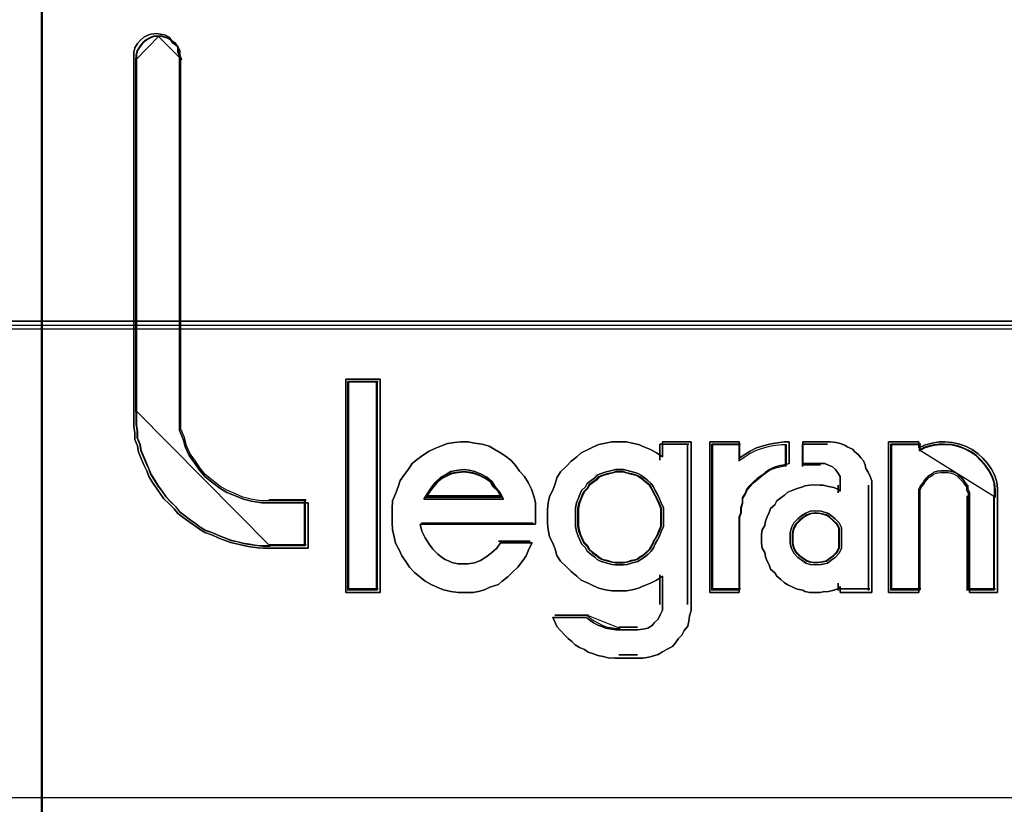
# Model space of a CAD drawing. Header units: millimetres. Extents: x -1290 to 1795, y -4192 to -1311.
# Tile 484 of 656: x 1505.5 to 1507.71, y -3659.41 to -3657.65. Entities that reach past the tile are written whole.
import ezdxf

# ---------------------------------------------------------------- set-up
doc = ezdxf.new("R2010")
doc.units = ezdxf.units.MM
doc.layers.add('30', color=7, linetype='Continuous')
doc.layers.add('45', color=7, linetype='Continuous')
doc.layers.add('Aparatura', color=7, linetype='Continuous', lineweight=13)

# ---------------------------------------------------------------- blocks, each defined once
blk = doc.blocks.new('*U198')
at = {"layer": '45', "color": 7}
blk.add_lwpolyline([(639.383586, -83.666358), (657.381091, -83.666358), (657.381091, -83.666358), (675.372753, -83.666358), (675.372753, -83.666358), (675.372753, -166.644258), (675.372753, -166.644258), (657.381091, -166.644258), (657.381091, -166.644258), (639.383586, -166.644258), (639.383586, -166.644258), (621.391924, -166.644258), (621.391924, -166.644258), (621.391924, -83.666358), (621.391924, -83.666358), (639.383586, -83.666358), (639.383586, -83.666358)], close=True, dxfattribs=at)
at = {"layer": '45', "color": 59}
blk.add_lwpolyline([(639.385377, -83.671744), (657.3793, -83.671744), (675.367381, -83.671744), (675.367381, -166.640667), (657.3793, -166.640667), (639.385377, -166.640667), (621.397296, -166.640667), (621.397296, -83.671744), (639.385377, -83.671744)], close=True, dxfattribs=at)
blk = doc.blocks.new('*U200')
at = {"layer": '45', "color": 7}
for points in [[(675.362009, -83.671744), (693.361587, -83.671744), (693.361587, -83.671744), (693.361587, -166.633485), (693.361587, -166.633485), (675.362009, -166.633485), (675.362009, -166.633485), (675.362009, -83.671744), (675.362009, -83.671744)], [(675.36559, -83.67713), (693.358006, -83.67713), (693.358006, -166.628099), (675.36559, -166.628099), (675.36559, -83.67713)], [(676.819075, -139.004293), (676.867312, -139.039733), (676.891431, -139.086986), (676.891431, -139.134239), (676.90952, -139.181493), (676.90952, -143.174393), (676.90952, -143.274806), (676.90952, -143.375219), (676.951727, -143.469726), (676.975845, -143.564232), (677.018053, -143.652832), (677.078349, -143.735525), (677.132615, -143.818219), (677.192912, -143.889098), (677.283356, -143.959978), (677.361741, -144.019045), (677.440126, -144.066298), (677.542629, -144.107645), (677.627044, -144.143085), (677.717488, -144.166711), (677.832051, -144.184431), (677.934554, -144.184431), (678.350598, -144.184431), (678.350598, -144.692404), (677.934554, -144.692404), (677.85014, -144.692404), (677.789843, -144.686497), (677.699399, -144.674684), (677.627044, -144.662871), (677.566748, -144.645151), (677.482333, -144.627431), (677.422037, -144.603804), (677.343652, -144.574271), (677.277326, -144.544737), (677.192912, -144.515204), (677.132615, -144.479764), (677.078349, -144.438418), (677.018053, -144.397071), (676.951727, -144.349818), (676.891431, -144.302564), (676.849223, -144.249405), (676.794957, -144.196245), (676.734661, -144.137178), (676.692453, -144.078112), (676.650246, -144.019045), (676.608039, -143.954072), (676.565832, -143.889098), (676.541713, -143.824125), (676.511565, -143.759152), (676.481417, -143.688272), (676.451269, -143.617392), (676.43921, -143.546512), (676.409062, -143.475632), (676.409062, -143.398846), (676.397002, -143.327966), (676.397002, -143.251179), (676.397002, -143.174393), (676.397002, -139.181493), (676.397002, -139.134239), (676.409062, -139.086986), (676.43921, -139.039733), (676.469358, -139.004293), (676.511565, -138.968853), (676.553772, -138.945226), (676.58995, -138.933413), (676.650246, -138.927506), (676.692453, -138.933413), (676.75275, -138.945226), (676.794957, -138.968853), (676.819075, -139.004293)], [(677.198549, -143.867333), (677.140132, -143.797226), (677.087556, -143.715434), (677.029139, -143.633642), (676.988247, -143.546008), (676.96488, -143.452532), (676.923988, -143.359056), (676.923988, -143.259737), (676.923988, -143.160418), (676.923988, -139.211041), (676.906463, -139.164302), (676.906463, -139.117564), (676.883097, -139.070826), (676.836363, -139.035772), (676.812996, -139.000719), (676.772104, -138.97735), (676.713687, -138.965665), (676.672795, -138.959823), (676.614378, -138.965665), (676.579328, -138.97735), (676.538436, -139.000719), (676.497544, -139.035772), (676.468335, -139.070826), (676.439127, -139.117564), (676.427443, -139.164302), (676.427443, -139.211041), (676.427443, -143.160418), (676.427443, -143.236368), (676.427443, -143.312317), (676.439127, -143.382425), (676.439127, -143.458374), (676.468335, -143.528482), (676.480019, -143.598589), (676.509227, -143.668696), (676.538436, -143.738803), (676.567644, -143.803068), (676.591011, -143.867333), (676.631903, -143.931598), (676.672795, -143.995863), (676.713687, -144.054286), (676.754579, -144.112709), (676.812996, -144.171132), (676.865571, -144.223712), (676.906463, -144.276293), (676.96488, -144.323031), (677.029139, -144.369769), (677.087556, -144.410665), (677.140132, -144.451561), (677.198549, -144.486615), (677.280333, -144.515826), (677.344591, -144.545037), (677.420534, -144.574249), (677.478951, -144.597618), (677.560735, -144.615145), (677.619152, -144.632671), (677.689252, -144.644356), (677.776878, -144.656041), (677.835295, -144.661883), (677.917079, -144.661883), (678.320157, -144.661883), (678.320157, -144.159447), (677.917079, -144.159447), (677.81777, -144.159447), (677.706777, -144.14192), (677.619152, -144.118551), (677.537368, -144.083498), (677.438059, -144.042602), (677.362117, -143.995863), (677.286174, -143.937441), (677.198549, -143.867333)], [(679.156389, -142.800096), (679.156389, -145.187923), (678.7714, -145.187923), (678.7714, -142.800096), (679.156389, -142.800096)], [(679.156389, -145.187923), (679.156389, -142.800096), (678.7714, -142.800096), (678.7714, -145.187923), (679.156389, -145.187923)], [(679.156389, -142.800096), (678.7714, -142.800096), (678.7714, -145.187923), (679.156389, -145.187923), (679.156389, -142.800096)], [(679.156389, -145.187923), (679.156389, -142.800096), (678.7714, -142.800096), (678.7714, -145.187923), (679.156389, -145.187923)], [(678.794678, -142.823435), (678.794678, -145.164583), (678.794678, -142.823435)], [(678.794678, -142.823435), (679.13311, -142.823435), (678.794678, -142.823435)], [(679.125948, -145.157402), (679.125948, -142.832412), (678.803631, -142.832412), (678.803631, -145.157402), (679.125948, -145.157402)], [(679.125948, -142.832412), (678.803631, -142.832412), (678.803631, -145.157402), (679.125948, -145.157402), (679.125948, -142.832412)], [(679.125948, -145.157402), (679.125948, -142.832412), (678.803631, -142.832412), (678.803631, -145.157402), (679.125948, -145.157402)], [(679.116994, -142.823435), (679.116994, -145.164583), (679.116994, -142.823435)], [(680.214444, -143.514209), (680.299526, -143.526338), (680.378532, -143.550594), (680.433228, -143.580915), (680.506156, -143.623364), (680.56693, -143.665814), (680.627703, -143.714327), (680.676322, -143.768905), (680.718863, -143.829547), (680.773559, -143.890188), (680.816101, -143.956894), (680.852565, -144.029665), (680.876874, -144.108499), (680.895106, -144.181269), (680.895106, -144.260103), (680.895106, -144.345002), (680.895106, -144.423836), (679.606709, -144.423836), (679.624941, -144.502671), (679.661405, -144.575441), (679.703947, -144.648211), (679.746488, -144.702789), (679.801184, -144.757366), (679.85588, -144.799815), (679.886267, -144.818008), (679.928808, -144.836201), (679.953118, -144.848329), (679.989582, -144.860457), (680.032123, -144.866521), (680.074665, -144.866521), (680.098974, -144.866521), (680.141515, -144.866521), (680.214444, -144.854393), (680.281294, -144.830136), (680.342068, -144.793751), (680.402841, -144.745238), (680.463615, -144.69066), (680.506156, -144.630018), (680.858642, -144.630018), (680.822178, -144.702789), (680.791791, -144.775559), (680.74925, -144.842265), (680.700631, -144.902906), (680.63378, -144.963548), (680.585162, -145.012062), (680.524388, -145.060575), (680.481847, -145.09696), (680.384609, -145.127281), (680.323836, -145.157602), (680.256985, -145.175795), (680.196212, -145.187923), (680.098974, -145.187923), (680.032123, -145.187923), (679.94704, -145.175795), (679.868035, -145.157602), (679.801184, -145.133345), (679.728256, -145.09696), (679.661405, -145.060575), (679.600632, -145.012062), (679.539858, -144.963548), (679.485162, -144.902906), (679.442621, -144.842265), (679.400079, -144.775559), (679.369693, -144.708853), (679.327151, -144.636083), (679.314996, -144.563312), (679.296764, -144.484478), (679.290687, -144.405644), (679.290687, -144.326809), (679.290687, -144.247975), (679.296764, -144.163077), (679.327151, -144.084242), (679.357538, -144.005408), (679.381847, -143.932638), (679.430466, -143.865932), (679.473007, -143.80529), (679.515549, -143.744648), (679.576322, -143.696135), (679.643173, -143.647621), (679.703947, -143.605172), (679.770797, -143.574851), (679.843725, -143.54453), (679.910576, -143.520273), (679.989582, -143.508145), (680.056433, -143.502081), (680.141515, -143.502081), (680.214444, -143.514209)], [(680.214444, -143.514209), (680.141515, -143.502081), (680.056433, -143.502081), (679.989582, -143.508145), (679.910576, -143.520273), (679.843725, -143.54453), (679.770797, -143.574851), (679.703947, -143.605172), (679.643173, -143.647621), (679.576322, -143.696135), (679.515549, -143.744648), (679.473007, -143.80529), (679.430466, -143.865932), (679.381847, -143.932638), (679.357538, -144.005408), (679.327151, -144.084242), (679.296764, -144.163077), (679.290687, -144.247975), (679.290687, -144.326809), (679.290687, -144.405644), (679.296764, -144.484478), (679.314996, -144.563312), (679.327151, -144.636083), (679.369693, -144.708853), (679.400079, -144.775559), (679.442621, -144.842265), (679.485162, -144.902906), (679.539858, -144.963548), (679.600632, -145.012062), (679.661405, -145.060575), (679.728256, -145.09696), (679.801184, -145.133345), (679.868035, -145.157602), (679.94704, -145.175795), (680.032123, -145.187923), (680.098974, -145.187923), (680.196212, -145.187923), (680.256985, -145.175795), (680.323836, -145.157602), (680.384609, -145.127281), (680.481847, -145.09696), (680.524388, -145.060575), (680.585162, -145.012062), (680.63378, -144.963548), (680.700631, -144.902906), (680.74925, -144.842265), (680.791791, -144.775559), (680.822178, -144.702789), (680.858642, -144.630018), (680.506156, -144.630018), (680.463615, -144.69066), (680.402841, -144.745238), (680.342068, -144.793751), (680.281294, -144.830136), (680.214444, -144.854393), (680.141515, -144.866521), (680.098974, -144.866521), (680.074665, -144.866521), (680.032123, -144.866521), (679.989582, -144.860457), (679.953118, -144.848329), (679.928808, -144.836201), (679.886267, -144.818008), (679.85588, -144.799815), (679.801184, -144.757366), (679.746488, -144.702789), (679.703947, -144.648211), (679.661405, -144.575441), (679.624941, -144.502671), (679.606709, -144.423836), (680.895106, -144.423836), (680.895106, -144.345002), (680.895106, -144.260103), (680.895106, -144.181269), (680.876874, -144.108499), (680.852565, -144.029665), (680.816101, -143.956894), (680.773559, -143.890188), (680.718863, -143.829547), (680.676322, -143.768905), (680.627703, -143.714327), (680.56693, -143.665814), (680.506156, -143.623364), (680.433228, -143.580915), (680.378532, -143.550594), (680.299526, -143.526338), (680.214444, -143.514209)], [(680.056433, -143.502081), (679.989582, -143.508145), (679.910576, -143.520273), (679.843725, -143.54453), (679.770797, -143.574851), (679.703947, -143.605172), (679.643173, -143.647621), (679.576322, -143.696135), (679.515549, -143.744648), (679.473007, -143.80529), (679.430466, -143.865932), (679.381847, -143.932638), (679.357538, -144.005408), (679.327151, -144.084242), (679.296764, -144.163077), (679.290687, -144.247975), (679.290687, -144.326809), (679.290687, -144.405644), (679.296764, -144.484478), (679.314996, -144.563312), (679.327151, -144.636083), (679.369693, -144.708853), (679.400079, -144.775559), (679.442621, -144.842265), (679.485162, -144.902906), (679.539858, -144.963548), (679.600632, -145.012062), (679.661405, -145.060575), (679.728256, -145.09696), (679.801184, -145.133345), (679.868035, -145.157602), (679.94704, -145.175795), (680.032123, -145.187923), (680.098974, -145.187923), (680.196212, -145.187923), (680.256985, -145.175795), (680.323836, -145.157602), (680.384609, -145.127281), (680.481847, -145.09696), (680.524388, -145.060575), (680.585162, -145.012062), (680.63378, -144.963548), (680.700631, -144.902906), (680.74925, -144.842265), (680.791791, -144.775559), (680.822178, -144.702789), (680.858642, -144.630018), (680.506156, -144.630018), (680.463615, -144.69066), (680.402841, -144.745238), (680.342068, -144.793751), (680.281294, -144.830136), (680.214444, -144.854393), (680.141515, -144.866521), (680.098974, -144.866521), (680.074665, -144.866521), (680.032123, -144.866521), (679.989582, -144.860457), (679.953118, -144.848329), (679.928808, -144.836201), (679.886267, -144.818008), (679.85588, -144.799815), (679.801184, -144.757366), (679.746488, -144.702789), (679.703947, -144.648211), (679.661405, -144.575441), (679.624941, -144.502671), (679.606709, -144.423836), (680.895106, -144.423836), (680.895106, -144.345002), (680.895106, -144.260103), (680.895106, -144.181269), (680.876874, -144.108499), (680.852565, -144.029665), (680.816101, -143.956894), (680.773559, -143.890188), (680.718863, -143.829547), (680.676322, -143.768905), (680.627703, -143.714327), (680.56693, -143.665814), (680.506156, -143.623364), (680.433228, -143.580915), (680.378532, -143.550594), (680.299526, -143.526338), (680.214444, -143.514209), (680.141515, -143.502081), (680.056433, -143.502081)], [(679.746488, -144.702789), (679.703947, -144.648211), (679.661405, -144.575441), (679.624941, -144.502671), (679.606709, -144.423836), (680.895106, -144.423836), (680.895106, -144.345002), (680.895106, -144.260103), (680.895106, -144.181269), (680.876874, -144.108499), (680.852565, -144.029665), (680.816101, -143.956894), (680.773559, -143.890188), (680.718863, -143.829547), (680.676322, -143.768905), (680.627703, -143.714327), (680.56693, -143.665814), (680.506156, -143.623364), (680.433228, -143.580915), (680.378532, -143.550594), (680.299526, -143.526338), (680.214444, -143.514209), (680.141515, -143.502081), (680.056433, -143.502081), (679.989582, -143.508145), (679.910576, -143.520273), (679.843725, -143.54453), (679.770797, -143.574851), (679.703947, -143.605172), (679.643173, -143.647621), (679.576322, -143.696135), (679.515549, -143.744648), (679.473007, -143.80529), (679.430466, -143.865932), (679.381847, -143.932638), (679.357538, -144.005408), (679.327151, -144.084242), (679.296764, -144.163077), (679.290687, -144.247975), (679.290687, -144.326809), (679.290687, -144.405644), (679.296764, -144.484478), (679.314996, -144.563312), (679.327151, -144.636083), (679.369693, -144.708853), (679.400079, -144.775559), (679.442621, -144.842265), (679.485162, -144.902906), (679.539858, -144.963548), (679.600632, -145.012062), (679.661405, -145.060575), (679.728256, -145.09696), (679.801184, -145.133345), (679.868035, -145.157602), (679.94704, -145.175795), (680.032123, -145.187923), (680.098974, -145.187923), (680.196212, -145.187923), (680.256985, -145.175795), (680.323836, -145.157602), (680.384609, -145.127281), (680.481847, -145.09696), (680.524388, -145.060575), (680.585162, -145.012062), (680.63378, -144.963548), (680.700631, -144.902906), (680.74925, -144.842265), (680.791791, -144.775559), (680.822178, -144.702789), (680.858642, -144.630018), (680.506156, -144.630018), (680.463615, -144.69066), (680.402841, -144.745238), (680.342068, -144.793751), (680.281294, -144.830136), (680.214444, -144.854393), (680.141515, -144.866521), (680.098974, -144.866521), (680.074665, -144.866521), (680.032123, -144.866521), (679.989582, -144.860457), (679.953118, -144.848329), (679.928808, -144.836201), (679.886267, -144.818008), (679.85588, -144.799815), (679.801184, -144.757366), (679.746488, -144.702789)], [(681.546969, -145.528357), (681.595513, -145.552336), (681.637988, -145.570321), (681.680464, -145.588306), (681.753279, -145.600296), (681.795754, -145.60629), (681.83823, -145.60629), (682.038471, -145.60629), (682.09915, -145.600296), (682.153762, -145.588306), (682.202305, -145.558331), (682.226577, -145.528357), (682.269052, -145.486392), (682.293324, -145.438433), (682.317596, -145.384479), (682.317596, -145.330525), (682.317596, -145.006801), (682.250849, -145.048765), (682.184101, -145.084734), (682.111286, -145.114709), (682.050607, -145.138688), (681.977792, -145.156673), (681.917113, -145.168663), (681.83823, -145.168663), (681.753279, -145.168663), (681.680464, -145.156673), (681.607648, -145.138688), (681.546969, -145.114709), (681.48629, -145.084734), (681.407407, -145.048765), (681.358863, -145.006801), (681.298184, -144.952846), (681.243573, -144.898892), (681.176826, -144.838943), (681.13435, -144.772999), (681.116146, -144.701061), (681.091875, -144.635117), (681.055467, -144.563178), (681.037263, -144.485244), (681.031195, -144.413306), (681.031195, -144.335372), (681.031195, -144.263433), (681.037263, -144.185499), (681.055467, -144.113561), (681.091875, -144.041622), (681.116146, -143.969683), (681.13435, -143.903739), (681.176826, -143.837795), (681.243573, -143.771851), (681.298184, -143.717897), (681.358863, -143.669938), (681.407407, -143.621979), (681.48629, -143.586009), (681.546969, -143.556035), (681.607648, -143.532055), (681.680464, -143.514071), (681.753279, -143.502081), (681.83823, -143.502081), (681.917113, -143.502081), (681.977792, -143.514071), (682.050607, -143.532055), (682.111286, -143.556035), (682.184101, -143.586009), (682.250849, -143.621979), (682.317596, -143.669938), (682.317596, -143.502081), (682.639196, -143.502081), (682.639196, -145.330525), (682.639196, -145.390474), (682.620992, -145.450423), (682.614924, -145.510372), (682.602788, -145.564326), (682.560313, -145.612285), (682.536041, -145.666239), (682.493566, -145.708204), (682.463226, -145.750168), (682.432886, -145.792132), (682.372207, -145.822107), (682.317596, -145.852081), (682.269052, -145.882056), (682.208373, -145.900041), (682.165898, -145.91203), (682.09915, -145.92402), (682.038471, -145.92402), (681.83823, -145.92402), (681.783618, -145.92402), (681.710803, -145.918025), (681.656192, -145.906035), (681.595513, -145.894046), (681.546969, -145.876061), (681.48629, -145.858076), (681.443814, -145.828102), (681.389203, -145.804122), (681.34066, -145.774148), (681.304252, -145.738178), (681.261777, -145.702209), (681.219301, -145.660245), (681.176826, -145.612285), (681.13435, -145.570321), (681.116146, -145.522362), (681.091875, -145.468408), (681.468086, -145.468408), (681.504494, -145.498382), (681.546969, -145.528357)], [(682.639196, -145.330525), (682.639196, -143.502081), (682.317596, -143.502081), (682.317596, -143.669938), (682.250849, -143.621979), (682.184101, -143.586009), (682.111286, -143.556035), (682.050607, -143.532055), (681.977792, -143.514071), (681.917113, -143.502081), (681.83823, -143.502081), (681.753279, -143.502081), (681.680464, -143.514071), (681.607648, -143.532055), (681.546969, -143.556035), (681.48629, -143.586009), (681.407407, -143.621979), (681.358863, -143.669938), (681.298184, -143.717897), (681.243573, -143.771851), (681.176826, -143.837795), (681.13435, -143.903739), (681.116146, -143.969683), (681.091875, -144.041622), (681.055467, -144.113561), (681.037263, -144.185499), (681.031195, -144.263433), (681.031195, -144.335372), (681.031195, -144.413306), (681.037263, -144.485244), (681.055467, -144.563178), (681.091875, -144.635117), (681.116146, -144.701061), (681.13435, -144.772999), (681.176826, -144.838943), (681.243573, -144.898892), (681.298184, -144.952846), (681.358863, -145.006801), (681.407407, -145.048765), (681.48629, -145.084734), (681.546969, -145.114709), (681.607648, -145.138688), (681.680464, -145.156673), (681.753279, -145.168663), (681.83823, -145.168663), (681.917113, -145.168663), (681.977792, -145.156673), (682.050607, -145.138688), (682.111286, -145.114709), (682.184101, -145.084734), (682.250849, -145.048765), (682.317596, -145.006801), (682.317596, -145.330525), (682.317596, -145.384479), (682.293324, -145.438433), (682.269052, -145.486392), (682.226577, -145.528357), (682.202305, -145.558331), (682.153762, -145.588306), (682.09915, -145.600296), (682.038471, -145.60629), (681.83823, -145.60629), (681.795754, -145.60629), (681.753279, -145.600296), (681.680464, -145.588306), (681.637988, -145.570321), (681.595513, -145.552336), (681.546969, -145.528357), (681.504494, -145.498382), (681.468086, -145.468408), (681.091875, -145.468408), (681.116146, -145.522362), (681.13435, -145.570321), (681.176826, -145.612285), (681.219301, -145.660245), (681.261777, -145.702209), (681.304252, -145.738178), (681.34066, -145.774148), (681.389203, -145.804122), (681.443814, -145.828102), (681.48629, -145.858076), (681.546969, -145.876061), (681.595513, -145.894046), (681.656192, -145.906035), (681.710803, -145.918025), (681.783618, -145.92402), (681.83823, -145.92402), (682.038471, -145.92402), (682.09915, -145.92402), (682.165898, -145.91203), (682.208373, -145.900041), (682.269052, -145.882056), (682.317596, -145.852081), (682.372207, -145.822107), (682.432886, -145.792132), (682.463226, -145.750168), (682.493566, -145.708204), (682.536041, -145.666239), (682.560313, -145.612285), (682.602788, -145.564326), (682.614924, -145.510372), (682.620992, -145.450423), (682.639196, -145.390474), (682.639196, -145.330525)], [(682.29002, -143.525421), (682.29002, -143.704956), (682.29002, -143.525421)], [(682.29002, -143.525421), (682.615917, -143.525421), (682.29002, -143.525421)], [(682.599802, -143.525421), (682.599802, -145.322575), (682.599802, -143.525421)], [(682.850492, -143.502081), (683.17738, -143.502081), (683.17738, -143.684006), (683.240244, -143.641557), (683.303107, -143.605172), (683.372256, -143.568787), (683.447692, -143.54453), (683.516841, -143.526338), (683.579704, -143.514209), (683.680285, -143.502081), (683.736862, -143.502081), (683.736862, -143.744648), (683.680285, -143.756776), (683.623709, -143.768905), (683.560845, -143.787097), (683.516841, -143.811354), (683.472837, -143.841675), (683.435119, -143.871996), (683.384829, -143.908381), (683.340825, -143.944766), (683.303107, -143.987215), (683.265389, -144.029665), (683.24653, -144.078178), (683.215098, -144.126691), (683.215098, -144.181269), (683.196239, -144.235847), (683.196239, -144.290424), (683.17738, -144.345002), (683.17738, -145.187923), (682.850492, -145.187923), (682.850492, -143.502081)], [(683.435119, -143.871996), (683.472837, -143.841675), (683.516841, -143.811354), (683.560845, -143.787097), (683.623709, -143.768905), (683.680285, -143.756776), (683.736862, -143.744648), (683.736862, -143.502081), (683.680285, -143.502081), (683.579704, -143.514209), (683.516841, -143.526338), (683.447692, -143.54453), (683.372256, -143.568787), (683.303107, -143.605172), (683.240244, -143.641557), (683.17738, -143.684006), (683.17738, -143.502081), (682.850492, -143.502081), (682.850492, -145.187923), (683.17738, -145.187923), (683.17738, -144.345002), (683.196239, -144.290424), (683.196239, -144.235847), (683.215098, -144.181269), (683.215098, -144.126691), (683.24653, -144.078178), (683.265389, -144.029665), (683.303107, -143.987215), (683.340825, -143.944766), (683.384829, -143.908381), (683.435119, -143.871996)], [(682.873771, -143.525421), (682.873771, -145.164583), (682.873771, -143.525421)], [(682.873771, -143.525421), (683.194296, -143.525421), (682.873771, -143.525421)], [(683.425404, -143.889123), (683.460531, -143.8599), (683.501513, -143.830677), (683.542494, -143.807298), (683.60104, -143.789765), (683.65373, -143.778075), (683.706421, -143.766386), (683.706421, -143.532602), (683.65373, -143.532602), (683.560058, -143.544291), (683.501513, -143.55598), (683.437113, -143.573514), (683.366859, -143.596893), (683.302459, -143.63196), (683.243914, -143.667028), (683.185368, -143.70794), (683.185368, -143.532602), (682.880933, -143.532602), (682.880933, -145.157402), (683.185368, -145.157402), (683.185368, -144.345002), (683.202932, -144.2924), (683.202932, -144.239799), (683.220496, -144.187198), (683.220496, -144.134596), (683.249768, -144.087839), (683.267332, -144.041083), (683.302459, -144.00017), (683.337586, -143.959258), (683.378568, -143.92419), (683.425404, -143.889123)], [(683.17818, -143.525421), (683.17818, -143.717524), (683.17818, -143.525421)], [(684.664417, -143.981151), (684.664417, -145.187923), (684.307891, -145.187923), (684.307891, -145.121217), (684.283303, -145.145474), (684.240274, -145.163666), (684.178804, -145.175795), (684.117334, -145.181859), (684.080452, -145.187923), (684.012836, -145.187923), (683.969807, -145.187923), (683.914484, -145.175795), (683.889896, -145.163666), (683.828426, -145.151538), (683.77925, -145.127281), (683.723927, -145.103024), (683.687045, -145.078768), (683.644016, -145.042383), (683.600987, -145.005998), (683.576399, -144.969612), (683.527223, -144.927163), (683.514929, -144.87865), (683.490341, -144.836201), (683.4719, -144.787687), (683.465753, -144.739174), (683.435018, -144.69066), (683.428871, -144.636083), (683.428871, -144.587569), (683.428871, -144.539056), (683.435018, -144.484478), (683.465753, -144.435965), (683.4719, -144.387451), (683.490341, -144.338938), (683.514929, -144.290424), (683.527223, -144.247975), (683.576399, -144.205526), (683.600987, -144.163077), (683.644016, -144.126691), (683.687045, -144.096371), (683.723927, -144.06605), (683.77925, -144.041793), (683.828426, -144.0236), (683.889896, -144.005408), (683.914484, -143.993279), (683.969807, -143.987215), (684.012836, -143.981151), (684.080452, -143.987215), (684.117334, -143.987215), (684.178804, -143.999344), (684.240274, -144.011472), (684.283303, -144.029665), (684.307891, -144.053921), (684.307891, -143.981151), (684.307891, -143.938702), (684.307891, -143.890188), (684.283303, -143.847739), (684.258715, -143.811354), (684.221833, -143.781033), (684.178804, -143.762841), (684.135775, -143.744648), (684.080452, -143.744648), (683.889896, -143.744648), (683.889896, -143.502081), (684.16651, -143.502081), (684.197245, -143.502081), (684.264862, -143.508145), (684.307891, -143.520273), (684.363214, -143.538466), (684.387802, -143.556659), (684.449272, -143.580915), (684.47386, -143.611236), (684.510742, -143.641557), (684.541477, -143.677942), (684.572212, -143.714327), (684.590653, -143.756776), (684.5968, -143.799226), (684.621388, -143.841675), (684.645976, -143.890188), (684.664417, -143.938702), (684.664417, -143.981151)], [(684.47386, -143.611236), (684.449272, -143.580915), (684.387802, -143.556659), (684.363214, -143.538466), (684.307891, -143.520273), (684.264862, -143.508145), (684.197245, -143.502081), (684.16651, -143.502081), (683.889896, -143.502081), (683.889896, -143.744648), (684.080452, -143.744648), (684.135775, -143.744648), (684.178804, -143.762841), (684.221833, -143.781033), (684.258715, -143.811354), (684.283303, -143.847739), (684.307891, -143.890188), (684.307891, -143.938702), (684.307891, -143.981151), (684.307891, -144.053921), (684.283303, -144.029665), (684.240274, -144.011472), (684.178804, -143.999344), (684.117334, -143.987215), (684.080452, -143.987215), (684.012836, -143.981151), (683.969807, -143.987215), (683.914484, -143.993279), (683.889896, -144.005408), (683.828426, -144.0236), (683.77925, -144.041793), (683.723927, -144.06605), (683.687045, -144.096371), (683.644016, -144.126691), (683.600987, -144.163077), (683.576399, -144.205526), (683.527223, -144.247975), (683.514929, -144.290424), (683.490341, -144.338938), (683.4719, -144.387451), (683.465753, -144.435965), (683.435018, -144.484478), (683.428871, -144.539056), (683.428871, -144.587569), (683.428871, -144.636083), (683.435018, -144.69066), (683.465753, -144.739174), (683.4719, -144.787687), (683.490341, -144.836201), (683.514929, -144.87865), (683.527223, -144.927163), (683.576399, -144.969612), (683.600987, -145.005998), (683.644016, -145.042383), (683.687045, -145.078768), (683.723927, -145.103024), (683.77925, -145.127281), (683.828426, -145.151538), (683.889896, -145.163666), (683.914484, -145.175795), (683.969807, -145.187923), (684.012836, -145.187923), (684.080452, -145.187923), (684.117334, -145.181859), (684.178804, -145.175795), (684.240274, -145.163666), (684.283303, -145.145474), (684.307891, -145.121217), (684.307891, -145.187923), (684.664417, -145.187923), (684.664417, -143.981151), (684.664417, -143.938702), (684.645976, -143.890188), (684.621388, -143.841675), (684.5968, -143.799226), (684.590653, -143.756776), (684.572212, -143.714327), (684.541477, -143.677942), (684.510742, -143.641557), (684.47386, -143.611236)], [(683.697468, -143.525421), (683.697468, -143.774975), (683.697468, -143.525421)], [(683.889067, -143.525421), (683.889067, -143.774975), (683.889067, -143.525421)], [(684.168408, -143.525421), (683.889067, -143.525421), (684.168408, -143.525421)], [(685.191166, -143.568787), (685.252753, -143.538466), (685.338975, -143.514209), (685.419039, -143.502081), (685.480626, -143.502081), (685.566849, -143.508145), (685.646912, -143.526338), (685.714658, -143.550594), (685.788563, -143.586979), (685.856309, -143.635493), (685.905579, -143.684006), (685.961008, -143.744648), (686.004119, -143.80529), (686.041071, -143.87806), (686.065706, -143.95083), (686.071865, -144.0236), (686.071865, -144.102435), (686.071865, -145.187923), (685.757769, -145.187923), (685.757769, -144.102435), (685.757769, -144.06605), (685.739293, -144.029665), (685.739293, -143.993279), (685.714658, -143.962959), (685.696182, -143.932638), (685.671547, -143.908381), (685.646912, -143.884124), (685.622277, -143.859868), (685.585325, -143.841675), (685.542214, -143.829547), (685.523737, -143.823482), (685.474468, -143.823482), (685.437515, -143.823482), (685.400563, -143.829547), (685.357451, -143.841675), (685.338975, -143.859868), (685.295864, -143.884124), (685.271229, -143.908381), (685.252753, -143.932638), (685.234277, -143.962959), (685.209642, -143.993279), (685.191166, -144.029665), (685.191166, -144.06605), (685.191166, -144.102435), (685.191166, -145.187923), (684.852435, -145.187923), (684.852435, -143.502081), (685.191166, -143.502081), (685.191166, -143.568787)], [(686.004119, -143.80529), (685.961008, -143.744648), (685.905579, -143.684006), (685.856309, -143.635493), (685.788563, -143.586979), (685.714658, -143.550594), (685.646912, -143.526338), (685.566849, -143.508145), (685.480626, -143.502081), (685.419039, -143.502081), (685.338975, -143.514209), (685.252753, -143.538466), (685.191166, -143.568787), (685.191166, -143.502081), (684.852435, -143.502081), (684.852435, -145.187923), (685.191166, -145.187923), (685.191166, -144.102435), (685.191166, -144.06605), (685.191166, -144.029665), (685.209642, -143.993279), (685.234277, -143.962959), (685.252753, -143.932638), (685.271229, -143.908381), (685.295864, -143.884124), (685.338975, -143.859868), (685.357451, -143.841675), (685.400563, -143.829547), (685.437515, -143.823482), (685.474468, -143.823482), (685.523737, -143.823482), (685.542214, -143.829547), (685.585325, -143.841675), (685.622277, -143.859868), (685.646912, -143.884124), (685.671547, -143.908381), (685.696182, -143.932638), (685.714658, -143.962959), (685.739293, -143.993279), (685.739293, -144.029665), (685.757769, -144.06605), (685.757769, -144.102435), (685.757769, -145.187923), (686.071865, -145.187923), (686.071865, -144.102435), (686.071865, -144.0236), (686.065706, -143.95083), (686.041071, -143.87806), (686.004119, -143.80529)], [(684.875713, -143.525421), (684.875713, -145.164583), (684.875713, -143.525421)], [(684.875713, -143.525421), (685.214145, -143.525421), (684.875713, -143.525421)], [(685.975369, -143.824832), (685.934474, -143.766386), (685.881894, -143.70794), (685.835156, -143.661183), (685.770892, -143.614426), (685.700785, -143.579359), (685.636521, -143.55598), (685.560572, -143.538447), (685.478781, -143.532602), (685.420359, -143.532602), (685.344411, -143.544291), (685.26262, -143.56767), (685.204197, -143.596893), (685.204197, -143.532602), (684.882876, -143.532602), (684.882876, -145.157402), (685.204197, -145.157402), (685.204197, -144.111218), (685.204197, -144.07615), (685.204197, -144.041083), (685.221724, -144.006015), (685.245093, -143.976792), (685.26262, -143.947569), (685.280146, -143.92419), (685.303515, -143.900812), (685.344411, -143.877434), (685.361937, -143.8599), (685.402833, -143.848211), (685.437886, -143.842366), (685.472939, -143.842366), (685.519677, -143.842366), (685.537203, -143.848211), (685.578099, -143.8599), (685.613152, -143.877434), (685.636521, -143.900812), (685.65989, -143.92419), (685.683259, -143.947569), (685.700785, -143.976792), (685.724154, -144.006015), (685.724154, -144.041083), (685.741681, -144.07615), (685.741681, -144.111218), (685.741681, -145.157402), (686.039634, -145.157402), (686.039634, -144.111218), (686.039634, -144.035238), (686.033791, -143.965103), (686.010422, -143.894967), (685.975369, -143.824832)], [(686.048587, -144.119684), (686.048587, -144.04165), (686.042626, -143.969618), (686.018784, -143.897586), (685.983022, -143.825554), (685.941298, -143.765527), (685.887654, -143.705501), (685.83997, -143.657479), (685.774405, -143.609458), (685.702879, -143.573442), (685.637314, -143.549431), (685.559828, -143.531423), (685.476381, -143.525421), (685.416777, -143.525421), (685.33929, -143.537426), (685.255844, -143.561437), (685.196239, -143.59145), (686.048587, -144.119684)], [(685.196239, -143.525421), (685.196239, -143.606212), (685.196239, -143.525421)], [(680.538768, -144.143024), (680.501088, -144.070819), (680.44457, -144.005835), (680.41317, -143.948071), (680.350371, -143.897528), (680.287573, -143.861426), (680.218494, -143.832544), (680.155695, -143.818103), (680.099177, -143.810883), (680.030098, -143.818103), (679.94846, -143.832544), (679.898221, -143.861426), (679.835422, -143.897528), (679.778903, -143.948071), (679.734944, -144.005835), (679.690985, -144.070819), (679.647026, -144.143024), (680.538768, -144.143024)], [(680.099177, -143.810883), (680.155695, -143.818103), (680.218494, -143.832544), (680.287573, -143.861426), (680.350371, -143.897528), (680.41317, -143.948071), (680.44457, -144.005835), (680.501088, -144.070819), (680.538768, -144.143024), (679.647026, -144.143024), (679.690985, -144.070819), (679.734944, -144.005835), (679.778903, -143.948071), (679.835422, -143.897528), (679.898221, -143.861426), (679.94846, -143.832544), (680.030098, -143.818103), (680.099177, -143.810883)], [(680.099177, -143.810883), (680.155695, -143.818103), (680.218494, -143.832544), (680.287573, -143.861426), (680.350371, -143.897528), (680.41317, -143.948071), (680.44457, -144.005835), (680.501088, -144.070819), (680.538768, -144.143024), (679.647026, -144.143024), (679.690985, -144.070819), (679.734944, -144.005835), (679.778903, -143.948071), (679.835422, -143.897528), (679.898221, -143.861426), (679.94846, -143.832544), (680.030098, -143.818103), (680.099177, -143.810883)], [(680.538768, -144.143024), (679.647026, -144.143024), (679.690985, -144.070819), (679.734944, -144.005835), (679.778903, -143.948071), (679.835422, -143.897528), (679.898221, -143.861426), (679.94846, -143.832544), (680.030098, -143.818103), (680.099177, -143.810883), (680.155695, -143.818103), (680.218494, -143.832544), (680.287573, -143.861426), (680.350371, -143.897528), (680.41317, -143.948071), (680.44457, -144.005835), (680.501088, -144.070819), (680.538768, -144.143024)], [(682.331205, -144.345002), (682.331205, -144.289106), (682.331205, -144.23942), (682.306226, -144.183524), (682.287493, -144.140049), (682.262514, -144.090364), (682.237536, -144.046889), (682.218802, -144.003414), (682.193824, -143.96615), (682.156356, -143.935096), (682.118888, -143.904043), (682.075176, -143.87299), (682.043953, -143.854357), (681.981507, -143.835725), (681.925306, -143.823304), (681.881594, -143.810883), (681.837882, -143.810883), (681.794169, -143.810883), (681.750457, -143.823304), (681.688011, -143.835725), (681.63181, -143.854357), (681.588098, -143.87299), (681.563119, -143.904043), (681.519407, -143.935096), (681.475695, -143.96615), (681.456961, -144.003414), (681.413249, -144.046889), (681.394515, -144.090364), (681.375781, -144.140049), (681.357048, -144.183524), (681.344559, -144.23942), (681.344559, -144.289106), (681.344559, -144.345002), (681.344559, -144.400898), (681.344559, -144.450584), (681.357048, -144.50648), (681.375781, -144.556165), (681.394515, -144.59964), (681.413249, -144.643115), (681.456961, -144.68659), (681.475695, -144.723854), (681.519407, -144.761118), (681.563119, -144.792172), (681.588098, -144.817014), (681.63181, -144.841857), (681.688011, -144.854278), (681.750457, -144.872911), (681.794169, -144.879121), (681.837882, -144.879121), (681.881594, -144.879121), (681.925306, -144.872911), (681.981507, -144.854278), (682.043953, -144.841857), (682.075176, -144.817014), (682.118888, -144.792172), (682.156356, -144.761118), (682.193824, -144.723854), (682.218802, -144.68659), (682.237536, -144.643115), (682.262514, -144.59964), (682.287493, -144.556165), (682.306226, -144.50648), (682.331205, -144.450584), (682.331205, -144.400898), (682.331205, -144.345002)], [(681.837882, -143.810883), (681.881594, -143.810883), (681.925306, -143.823304), (681.981507, -143.835725), (682.043953, -143.854357), (682.075176, -143.87299), (682.118888, -143.904043), (682.156356, -143.935096), (682.193824, -143.96615), (682.218802, -144.003414), (682.237536, -144.046889), (682.262514, -144.090364), (682.287493, -144.140049), (682.306226, -144.183524), (682.331205, -144.23942), (682.331205, -144.289106), (682.331205, -144.345002), (682.331205, -144.400898), (682.331205, -144.450584), (682.306226, -144.50648), (682.287493, -144.556165), (682.262514, -144.59964), (682.237536, -144.643115), (682.218802, -144.68659), (682.193824, -144.723854), (682.156356, -144.761118), (682.118888, -144.792172), (682.075176, -144.817014), (682.043953, -144.841857), (681.981507, -144.854278), (681.925306, -144.872911), (681.881594, -144.879121), (681.837882, -144.879121), (681.794169, -144.879121), (681.750457, -144.872911), (681.688011, -144.854278), (681.63181, -144.841857), (681.588098, -144.817014), (681.563119, -144.792172), (681.519407, -144.761118), (681.475695, -144.723854), (681.456961, -144.68659), (681.413249, -144.643115), (681.394515, -144.59964), (681.375781, -144.556165), (681.357048, -144.50648), (681.344559, -144.450584), (681.344559, -144.400898), (681.344559, -144.345002), (681.344559, -144.289106), (681.344559, -144.23942), (681.357048, -144.183524), (681.375781, -144.140049), (681.394515, -144.090364), (681.413249, -144.046889), (681.456961, -144.003414), (681.475695, -143.96615), (681.519407, -143.935096), (681.563119, -143.904043), (681.588098, -143.87299), (681.63181, -143.854357), (681.688011, -143.835725), (681.750457, -143.823304), (681.794169, -143.810883), (681.837882, -143.810883)], [(682.306226, -144.183524), (682.331205, -144.23942), (682.331205, -144.289106), (682.331205, -144.345002), (682.331205, -144.400898), (682.331205, -144.450584), (682.306226, -144.50648), (682.287493, -144.556165), (682.262514, -144.59964), (682.237536, -144.643115), (682.218802, -144.68659), (682.193824, -144.723854), (682.156356, -144.761118), (682.118888, -144.792172), (682.075176, -144.817014), (682.043953, -144.841857), (681.981507, -144.854278), (681.925306, -144.872911), (681.881594, -144.879121), (681.837882, -144.879121), (681.794169, -144.879121), (681.750457, -144.872911), (681.688011, -144.854278), (681.63181, -144.841857), (681.588098, -144.817014), (681.563119, -144.792172), (681.519407, -144.761118), (681.475695, -144.723854), (681.456961, -144.68659), (681.413249, -144.643115), (681.394515, -144.59964), (681.375781, -144.556165), (681.357048, -144.50648), (681.344559, -144.450584), (681.344559, -144.400898), (681.344559, -144.345002), (681.344559, -144.289106), (681.344559, -144.23942), (681.357048, -144.183524), (681.375781, -144.140049), (681.394515, -144.090364), (681.413249, -144.046889), (681.456961, -144.003414), (681.475695, -143.96615), (681.519407, -143.935096), (681.563119, -143.904043), (681.588098, -143.87299), (681.63181, -143.854357), (681.688011, -143.835725), (681.750457, -143.823304), (681.794169, -143.810883), (681.837882, -143.810883), (681.881594, -143.810883), (681.925306, -143.823304), (681.981507, -143.835725), (682.043953, -143.854357), (682.075176, -143.87299), (682.118888, -143.904043), (682.156356, -143.935096), (682.193824, -143.96615), (682.218802, -144.003414), (682.237536, -144.046889), (682.262514, -144.090364), (682.287493, -144.140049), (682.306226, -144.183524)], [(683.889067, -143.758817), (684.087829, -143.758817), (683.889067, -143.758817)], [(680.515489, -144.119684), (680.479777, -144.057627), (680.426209, -144.001776), (680.396449, -143.952131), (680.336929, -143.908691), (680.277409, -143.877662), (680.211937, -143.852839), (680.152417, -143.840428), (680.098849, -143.834222), (680.033377, -143.840428), (679.956, -143.852839), (679.908384, -143.877662), (679.848864, -143.908691), (679.795296, -143.952131), (679.753632, -144.001776), (679.711968, -144.057627), (679.670304, -144.119684), (680.515489, -144.119684)], [(680.508327, -144.112503), (680.47322, -144.053568), (680.42056, -144.000527), (680.391304, -143.953379), (680.332793, -143.912125), (680.274282, -143.882658), (680.209919, -143.859084), (680.151408, -143.847297), (680.098748, -143.841404), (680.034385, -143.847297), (679.958321, -143.859084), (679.911512, -143.882658), (679.853, -143.912125), (679.80034, -143.953379), (679.759382, -144.000527), (679.718425, -144.053568), (679.677467, -144.112503), (680.508327, -144.112503)], [(681.837882, -144.855782), (681.879531, -144.855782), (681.921181, -144.849842), (681.97473, -144.832024), (682.034229, -144.820146), (682.063979, -144.796389), (682.105629, -144.772631), (682.141328, -144.742935), (682.177028, -144.707299), (682.200828, -144.671663), (682.218677, -144.630088), (682.242477, -144.588513), (682.266277, -144.546938), (682.284127, -144.499424), (682.307926, -144.44597), (682.307926, -144.398456), (682.307926, -144.345002), (682.307926, -144.291548), (682.307926, -144.244034), (682.284127, -144.19058), (682.266277, -144.149005), (682.242477, -144.101491), (682.218677, -144.059916), (682.200828, -144.018341), (682.177028, -143.982705), (682.141328, -143.953008), (682.105629, -143.923312), (682.063979, -143.893615), (682.034229, -143.875797), (681.97473, -143.857979), (681.921181, -143.846101), (681.879531, -143.834222), (681.837882, -143.834222), (681.796232, -143.834222), (681.754583, -143.846101), (681.695083, -143.857979), (681.641534, -143.875797), (681.599884, -143.893615), (681.576085, -143.923312), (681.534435, -143.953008), (681.492785, -143.982705), (681.474936, -144.018341), (681.433286, -144.059916), (681.415436, -144.101491), (681.397587, -144.149005), (681.379737, -144.19058), (681.367837, -144.244034), (681.367837, -144.291548), (681.367837, -144.345002), (681.367837, -144.398456), (681.367837, -144.44597), (681.379737, -144.499424), (681.397587, -144.546938), (681.415436, -144.588513), (681.433286, -144.630088), (681.474936, -144.671663), (681.492785, -144.707299), (681.534435, -144.742935), (681.576085, -144.772631), (681.599884, -144.796389), (681.641534, -144.820146), (681.695083, -144.832024), (681.754583, -144.849842), (681.796232, -144.855782), (681.837882, -144.855782)], [(682.300764, -144.345002), (682.300764, -144.2923), (682.300764, -144.245453), (682.277372, -144.192751), (682.259828, -144.151761), (682.236436, -144.104914), (682.213045, -144.063924), (682.195501, -144.022933), (682.172109, -143.987799), (682.137022, -143.95852), (682.101934, -143.929241), (682.060998, -143.899962), (682.031759, -143.882394), (681.973279, -143.864827), (681.920648, -143.853115), (681.879712, -143.841404), (681.838777, -143.841404), (681.797841, -143.841404), (681.756906, -143.853115), (681.698427, -143.864827), (681.645795, -143.882394), (681.60486, -143.899962), (681.581468, -143.929241), (681.540532, -143.95852), (681.499597, -143.987799), (681.482053, -144.022933), (681.441117, -144.063924), (681.423574, -144.104914), (681.40603, -144.151761), (681.388486, -144.192751), (681.37679, -144.245453), (681.37679, -144.2923), (681.37679, -144.345002), (681.37679, -144.397704), (681.37679, -144.44455), (681.388486, -144.497253), (681.40603, -144.544099), (681.423574, -144.585089), (681.441117, -144.62608), (681.482053, -144.667071), (681.499597, -144.702205), (681.540532, -144.73734), (681.581468, -144.766619), (681.60486, -144.790042), (681.645795, -144.813465), (681.698427, -144.825177), (681.756906, -144.842744), (681.797841, -144.8486), (681.838777, -144.8486), (681.879712, -144.8486), (681.920648, -144.842744), (681.973279, -144.825177), (682.031759, -144.813465), (682.060998, -144.790042), (682.101934, -144.766619), (682.137022, -144.73734), (682.172109, -144.702205), (682.195501, -144.667071), (682.213045, -144.62608), (682.236436, -144.585089), (682.259828, -144.544099), (682.277372, -144.497253), (682.300764, -144.44455), (682.300764, -144.397704), (682.300764, -144.345002)], [(684.286591, -143.986828), (684.286591, -144.073005), (684.286591, -143.986828)], [(684.625023, -143.986828), (684.625023, -145.164583), (684.625023, -143.986828)], [(679.670304, -144.103526), (680.515489, -144.103526), (679.670304, -144.103526)], [(685.196239, -144.103526), (685.196239, -145.164583), (685.196239, -144.103526)], [(685.733433, -144.103526), (685.733433, -145.164583), (685.733433, -144.103526)], [(686.03068, -144.103526), (686.03068, -145.164583), (686.03068, -144.103526)], [(683.17818, -144.336923), (683.17818, -145.164583), (683.17818, -144.336923)], [(684.325985, -144.578968), (684.325985, -144.520242), (684.325985, -144.461517), (684.299776, -144.409316), (684.253911, -144.363641), (684.208046, -144.32449), (684.168734, -144.29839), (684.09666, -144.278815), (684.031139, -144.27229), (683.972169, -144.278815), (683.926304, -144.29839), (683.880439, -144.32449), (683.834574, -144.363641), (683.78871, -144.409316), (683.762501, -144.461517), (683.749397, -144.520242), (683.749397, -144.578968), (683.749397, -144.637694), (683.762501, -144.696419), (683.78871, -144.74862), (683.834574, -144.794295), (683.880439, -144.826921), (683.926304, -144.859546), (683.972169, -144.872596), (684.031139, -144.879121), (684.09666, -144.872596), (684.168734, -144.859546), (684.208046, -144.826921), (684.253911, -144.794295), (684.299776, -144.74862), (684.325985, -144.696419), (684.325985, -144.637694), (684.325985, -144.578968)], [(684.031139, -144.27229), (684.09666, -144.278815), (684.168734, -144.29839), (684.208046, -144.32449), (684.253911, -144.363641), (684.299776, -144.409316), (684.325985, -144.461517), (684.325985, -144.520242), (684.325985, -144.578968), (684.325985, -144.637694), (684.325985, -144.696419), (684.299776, -144.74862), (684.253911, -144.794295), (684.208046, -144.826921), (684.168734, -144.859546), (684.09666, -144.872596), (684.031139, -144.879121), (683.972169, -144.872596), (683.926304, -144.859546), (683.880439, -144.826921), (683.834574, -144.794295), (683.78871, -144.74862), (683.762501, -144.696419), (683.749397, -144.637694), (683.749397, -144.578968), (683.749397, -144.520242), (683.762501, -144.461517), (683.78871, -144.409316), (683.834574, -144.363641), (683.880439, -144.32449), (683.926304, -144.29839), (683.972169, -144.278815), (684.031139, -144.27229)], [(684.325985, -144.461517), (684.325985, -144.520242), (684.325985, -144.578968), (684.325985, -144.637694), (684.325985, -144.696419), (684.299776, -144.74862), (684.253911, -144.794295), (684.208046, -144.826921), (684.168734, -144.859546), (684.09666, -144.872596), (684.031139, -144.879121), (683.972169, -144.872596), (683.926304, -144.859546), (683.880439, -144.826921), (683.834574, -144.794295), (683.78871, -144.74862), (683.762501, -144.696419), (683.749397, -144.637694), (683.749397, -144.578968), (683.749397, -144.520242), (683.762501, -144.461517), (683.78871, -144.409316), (683.834574, -144.363641), (683.880439, -144.32449), (683.926304, -144.29839), (683.972169, -144.278815), (684.031139, -144.27229), (684.09666, -144.278815), (684.168734, -144.29839), (684.208046, -144.32449), (684.253911, -144.363641), (684.299776, -144.409316), (684.325985, -144.461517)], [(684.302706, -144.578717), (684.302706, -144.524509), (684.302706, -144.470301), (684.278614, -144.422115), (684.236453, -144.379954), (684.194291, -144.343815), (684.158152, -144.319722), (684.091899, -144.301653), (684.031668, -144.29563), (683.97746, -144.301653), (683.935298, -144.319722), (683.893137, -144.343815), (683.850975, -144.379954), (683.808814, -144.422115), (683.784721, -144.470301), (683.772675, -144.524509), (683.772675, -144.578717), (683.772675, -144.632925), (683.784721, -144.687134), (683.808814, -144.735319), (683.850975, -144.777481), (683.893137, -144.807596), (683.935298, -144.837712), (683.97746, -144.849758), (684.031668, -144.855782), (684.091899, -144.849758), (684.158152, -144.837712), (684.194291, -144.807596), (684.236453, -144.777481), (684.278614, -144.735319), (684.302706, -144.687134), (684.302706, -144.632925), (684.302706, -144.578717)], [(684.295544, -144.57864), (684.295544, -144.525822), (684.295544, -144.473003), (684.272103, -144.426054), (684.231081, -144.384973), (684.190059, -144.349761), (684.154897, -144.326286), (684.090433, -144.30868), (684.03183, -144.302811), (683.979088, -144.30868), (683.938066, -144.326286), (683.897044, -144.349761), (683.856022, -144.384973), (683.814999, -144.426054), (683.791558, -144.473003), (683.779838, -144.525822), (683.779838, -144.57864), (683.779838, -144.631458), (683.791558, -144.684276), (683.814999, -144.731226), (683.856022, -144.772307), (683.897044, -144.801651), (683.938066, -144.830994), (683.979088, -144.842731), (684.03183, -144.8486), (684.090433, -144.842731), (684.154897, -144.830994), (684.190059, -144.801651), (684.231081, -144.772307), (684.272103, -144.731226), (684.295544, -144.684276), (684.295544, -144.631458), (684.295544, -144.57864)], [(679.618375, -144.412328), (680.871828, -144.412328), (679.618375, -144.412328)], [(680.481467, -144.611613), (680.837806, -144.611613), (680.481467, -144.611613)], [(682.29002, -144.990433), (682.29002, -145.322575), (682.29002, -144.990433)], [(684.286591, -145.083792), (684.286591, -145.164583), (684.286591, -145.083792)], [(678.794678, -145.148425), (679.13311, -145.148425), (678.794678, -145.148425)], [(682.873771, -145.148425), (683.194296, -145.148425), (682.873771, -145.148425)], [(684.286591, -145.148425), (684.641139, -145.148425), (684.286591, -145.148425)], [(684.875713, -145.148425), (685.214145, -145.148425), (684.875713, -145.148425)], [(685.733433, -145.148425), (686.048587, -145.148425), (685.733433, -145.148425)], [(681.111774, -145.441069), (681.491392, -145.441069), (681.111774, -145.441069)], [(681.473485, -145.441069), (681.51012, -145.473853), (681.552861, -145.506638), (681.601707, -145.532866), (681.644448, -145.552537), (681.687188, -145.572208), (681.760458, -145.585322), (681.803199, -145.591879), (681.84594, -145.591879), (681.473485, -145.441069)], [(681.829824, -145.57572), (682.039329, -145.57572), (681.829824, -145.57572)], [(682.039329, -145.884522), (681.829824, -145.884522), (682.039329, -145.884522)]]:
    blk.add_lwpolyline(points, close=True, dxfattribs=at)
at = {"layer": '45', "color": 1}
for points in [[(677.192912, -143.889098), (677.132615, -143.818219), (677.078349, -143.735525), (677.018053, -143.652832), (676.975845, -143.564232), (676.951727, -143.469726), (676.90952, -143.375219), (676.90952, -143.274806), (676.90952, -143.174393), (676.90952, -139.181493), (676.891431, -139.134239), (676.891431, -139.086986), (676.867312, -139.039733), (676.819075, -139.004293), (676.794957, -138.968853), (676.75275, -138.945226), (676.692453, -138.933413), (676.650246, -138.927506), (676.58995, -138.933413), (676.553772, -138.945226), (676.511565, -138.968853), (676.469358, -139.004293), (676.43921, -139.039733), (676.409062, -139.086986), (676.397002, -139.134239), (676.397002, -139.181493), (676.397002, -143.174393), (676.397002, -143.251179), (676.397002, -143.327966), (676.409062, -143.398846), (676.409062, -143.475632), (676.43921, -143.546512), (676.451269, -143.617392), (676.481417, -143.688272), (676.511565, -143.759152), (676.541713, -143.824125), (676.565832, -143.889098), (676.608039, -143.954072), (676.650246, -144.019045), (676.692453, -144.078112), (676.734661, -144.137178), (676.794957, -144.196245), (676.849223, -144.249405), (676.891431, -144.302564), (676.951727, -144.349818), (677.018053, -144.397071), (677.078349, -144.438418), (677.132615, -144.479764), (677.192912, -144.515204), (677.277326, -144.544737), (677.343652, -144.574271), (677.422037, -144.603804), (677.482333, -144.627431), (677.566748, -144.645151), (677.627044, -144.662871), (677.699399, -144.674684), (677.789843, -144.686497), (677.85014, -144.692404), (677.934554, -144.692404), (678.350598, -144.692404), (678.350598, -144.184431), (677.934554, -144.184431), (677.832051, -144.184431), (677.717488, -144.166711), (677.627044, -144.143085), (677.542629, -144.107645), (677.440126, -144.066298), (677.361741, -144.019045), (677.283356, -143.959978), (677.192912, -143.889098)], [(676.681715, -138.950846), (676.619469, -138.957109), (676.582121, -138.969635), (676.538549, -138.994686), (676.494976, -139.032263), (676.463853, -139.069841), (676.43273, -139.119944), (676.420281, -139.170047), (676.420281, -139.22015), (676.681715, -138.950846)], [(676.934196, -139.22015), (676.915457, -139.170047), (676.915457, -139.119944), (676.890471, -139.069841), (676.8405, -139.032263), (676.815514, -138.994686), (676.771789, -138.969635), (676.709324, -138.957109), (676.665599, -138.950846), (676.934196, -139.22015)], [(676.420281, -139.202196), (676.420281, -143.168144), (676.420281, -139.202196)], [(676.91629, -139.202196), (676.91629, -143.168144), (676.91629, -139.202196)], [(679.156389, -142.800096), (678.7714, -142.800096), (678.7714, -145.187923), (679.156389, -145.187923), (679.156389, -142.800096)], [(679.125948, -142.832412), (678.803631, -142.832412), (678.803631, -145.157402), (679.125948, -145.157402), (679.125948, -142.832412)], [(676.420281, -143.150191), (676.420281, -143.227021), (676.420281, -143.303851), (676.432092, -143.374771), (676.432092, -143.451601), (676.46162, -143.522521), (676.473431, -143.593442), (676.502959, -143.664362), (676.532488, -143.735282), (676.562016, -143.800292), (676.585638, -143.865302), (676.626978, -143.930312), (676.668317, -143.995323), (676.709656, -144.054423), (676.750996, -144.113523), (676.810052, -144.172623), (676.863202, -144.225813), (676.904542, -144.279003), (676.963598, -144.326283), (677.02856, -144.373563), (677.087616, -144.414934), (677.140767, -144.456304), (677.199823, -144.491764), (677.282502, -144.521314), (677.347463, -144.550864), (677.424237, -144.580414), (677.483293, -144.604054), (677.565971, -144.621784), (677.625028, -144.639514), (677.695895, -144.651334), (677.784479, -144.663154), (677.843536, -144.669064), (677.926214, -144.669064), (676.420281, -143.150191)], [(680.895106, -144.423836), (680.895106, -144.345002), (680.895106, -144.260103), (680.895106, -144.181269), (680.876874, -144.108499), (680.852565, -144.029665), (680.816101, -143.956894), (680.773559, -143.890188), (680.718863, -143.829547), (680.676322, -143.768905), (680.627703, -143.714327), (680.56693, -143.665814), (680.506156, -143.623364), (680.433228, -143.580915), (680.378532, -143.550594), (680.299526, -143.526338), (680.214444, -143.514209), (680.141515, -143.502081), (680.056433, -143.502081), (679.989582, -143.508145), (679.910576, -143.520273), (679.843725, -143.54453), (679.770797, -143.574851), (679.703947, -143.605172), (679.643173, -143.647621), (679.576322, -143.696135), (679.515549, -143.744648), (679.473007, -143.80529), (679.430466, -143.865932), (679.381847, -143.932638), (679.357538, -144.005408), (679.327151, -144.084242), (679.296764, -144.163077), (679.290687, -144.247975), (679.290687, -144.326809), (679.290687, -144.405644), (679.296764, -144.484478), (679.314996, -144.563312), (679.327151, -144.636083), (679.369693, -144.708853), (679.400079, -144.775559), (679.442621, -144.842265), (679.485162, -144.902906), (679.539858, -144.963548), (679.600632, -145.012062), (679.661405, -145.060575), (679.728256, -145.09696), (679.801184, -145.133345), (679.868035, -145.157602), (679.94704, -145.175795), (680.032123, -145.187923), (680.098974, -145.187923), (680.196212, -145.187923), (680.256985, -145.175795), (680.323836, -145.157602), (680.384609, -145.127281), (680.481847, -145.09696), (680.524388, -145.060575), (680.585162, -145.012062), (680.63378, -144.963548), (680.700631, -144.902906), (680.74925, -144.842265), (680.791791, -144.775559), (680.822178, -144.702789), (680.858642, -144.630018), (680.506156, -144.630018), (680.463615, -144.69066), (680.402841, -144.745238), (680.342068, -144.793751), (680.281294, -144.830136), (680.214444, -144.854393), (680.141515, -144.866521), (680.098974, -144.866521), (680.074665, -144.866521), (680.032123, -144.866521), (679.989582, -144.860457), (679.953118, -144.848329), (679.928808, -144.836201), (679.886267, -144.818008), (679.85588, -144.799815), (679.801184, -144.757366), (679.746488, -144.702789), (679.703947, -144.648211), (679.661405, -144.575441), (679.624941, -144.502671), (679.606709, -144.423836), (680.895106, -144.423836)], [(680.538768, -144.143024), (679.647026, -144.143024), (679.690985, -144.070819), (679.734944, -144.005835), (679.778903, -143.948071), (679.835422, -143.897528), (679.898221, -143.861426), (679.94846, -143.832544), (680.030098, -143.818103), (680.099177, -143.810883), (680.155695, -143.818103), (680.218494, -143.832544), (680.287573, -143.861426), (680.350371, -143.897528), (680.41317, -143.948071), (680.44457, -144.005835), (680.501088, -144.070819), (680.538768, -144.143024)], [(681.837882, -143.810883), (681.881594, -143.810883), (681.925306, -143.823304), (681.981507, -143.835725), (682.043953, -143.854357), (682.075176, -143.87299), (682.118888, -143.904043), (682.156356, -143.935096), (682.193824, -143.96615), (682.218802, -144.003414), (682.237536, -144.046889), (682.262514, -144.090364), (682.287493, -144.140049), (682.306226, -144.183524), (682.331205, -144.23942), (682.331205, -144.289106), (682.331205, -144.345002), (682.331205, -144.400898), (682.331205, -144.450584), (682.306226, -144.50648), (682.287493, -144.556165), (682.262514, -144.59964), (682.237536, -144.643115), (682.218802, -144.68659), (682.193824, -144.723854), (682.156356, -144.761118), (682.118888, -144.792172), (682.075176, -144.817014), (682.043953, -144.841857), (681.981507, -144.854278), (681.925306, -144.872911), (681.881594, -144.879121), (681.837882, -144.879121), (681.794169, -144.879121), (681.750457, -144.872911), (681.688011, -144.854278), (681.63181, -144.841857), (681.588098, -144.817014), (681.563119, -144.792172), (681.519407, -144.761118), (681.475695, -144.723854), (681.456961, -144.68659), (681.413249, -144.643115), (681.394515, -144.59964), (681.375781, -144.556165), (681.357048, -144.50648), (681.344559, -144.450584), (681.344559, -144.400898), (681.344559, -144.345002), (681.344559, -144.289106), (681.344559, -144.23942), (681.357048, -144.183524), (681.375781, -144.140049), (681.394515, -144.090364), (681.413249, -144.046889), (681.456961, -144.003414), (681.475695, -143.96615), (681.519407, -143.935096), (681.563119, -143.904043), (681.588098, -143.87299), (681.63181, -143.854357), (681.688011, -143.835725), (681.750457, -143.823304), (681.794169, -143.810883), (681.837882, -143.810883)], [(677.908308, -144.150205), (678.327319, -144.150205), (677.908308, -144.150205)], [(678.311203, -144.150205), (678.311203, -144.669064), (678.311203, -144.150205)], [(684.031139, -144.27229), (684.09666, -144.278815), (684.168734, -144.29839), (684.208046, -144.32449), (684.253911, -144.363641), (684.299776, -144.409316), (684.325985, -144.461517), (684.325985, -144.520242), (684.325985, -144.578968), (684.325985, -144.637694), (684.325985, -144.696419), (684.299776, -144.74862), (684.253911, -144.794295), (684.208046, -144.826921), (684.168734, -144.859546), (684.09666, -144.872596), (684.031139, -144.879121), (683.972169, -144.872596), (683.926304, -144.859546), (683.880439, -144.826921), (683.834574, -144.794295), (683.78871, -144.74862), (683.762501, -144.696419), (683.749397, -144.637694), (683.749397, -144.578968), (683.749397, -144.520242), (683.762501, -144.461517), (683.78871, -144.409316), (683.834574, -144.363641), (683.880439, -144.32449), (683.926304, -144.29839), (683.972169, -144.278815), (684.031139, -144.27229)], [(677.908308, -144.652906), (678.327319, -144.652906), (677.908308, -144.652906)]]:
    blk.add_lwpolyline(points, close=True, dxfattribs=at)
blk = doc.blocks.new('*U203')
at = {"layer": '30', "color": 7}
for points in [[(764.797637, -286.545509), (117.203183, -286.545509), (117.203183, -288.04212), (117.203183, -289.621877), (117.203183, -292.157801), (764.797637, -292.157801), (764.797637, -289.621877), (764.797637, -288.04212), (764.797637, -286.545509)], [(764.754661, -286.588598), (117.246158, -286.588598), (117.246158, -288.062228), (117.246158, -289.617727), (117.246158, -292.114713), (764.754661, -292.114713), (764.754661, -289.617727), (764.754661, -288.062228), (764.754661, -286.588598)], [(117.203183, -292.069829), (764.797637, -292.069829), (117.203183, -292.069829)]]:
    blk.add_lwpolyline(points, close=True, dxfattribs=at)

msp = doc.modelspace()

# ---------------------------------------------------------------- linework, layer by layer
at = {"layer": 'Aparatura', "color": 7, "lineweight": 13}
msp.add_lwpolyline([(1542.0388, -3659.3921), (1412.53, -3659.3921), (1412.53, -3650.4182), (1542.0388, -3650.4182), (1542.0388, -3659.3921)], close=True, dxfattribs=at)
msp.add_lwpolyline([(1412.53, -3659.3917), (1542.0388, -3659.3917)], dxfattribs=at)

# ---------------------------------------------------------------- block references
at = {"layer": 'Aparatura', "color": 7, "lineweight": 13, "xscale": 0.2, "yscale": 0.2, "zscale": 0.2}
for name, p in [('*U198', (1370.4788, -3629.8945)), ('*U200', (1370.4788, -3629.8945)), ('*U203', (1388.9844, -3599.9102))]:
    msp.add_blockref(name, p, dxfattribs=at)

doc.saveas('drawing.dxf')
